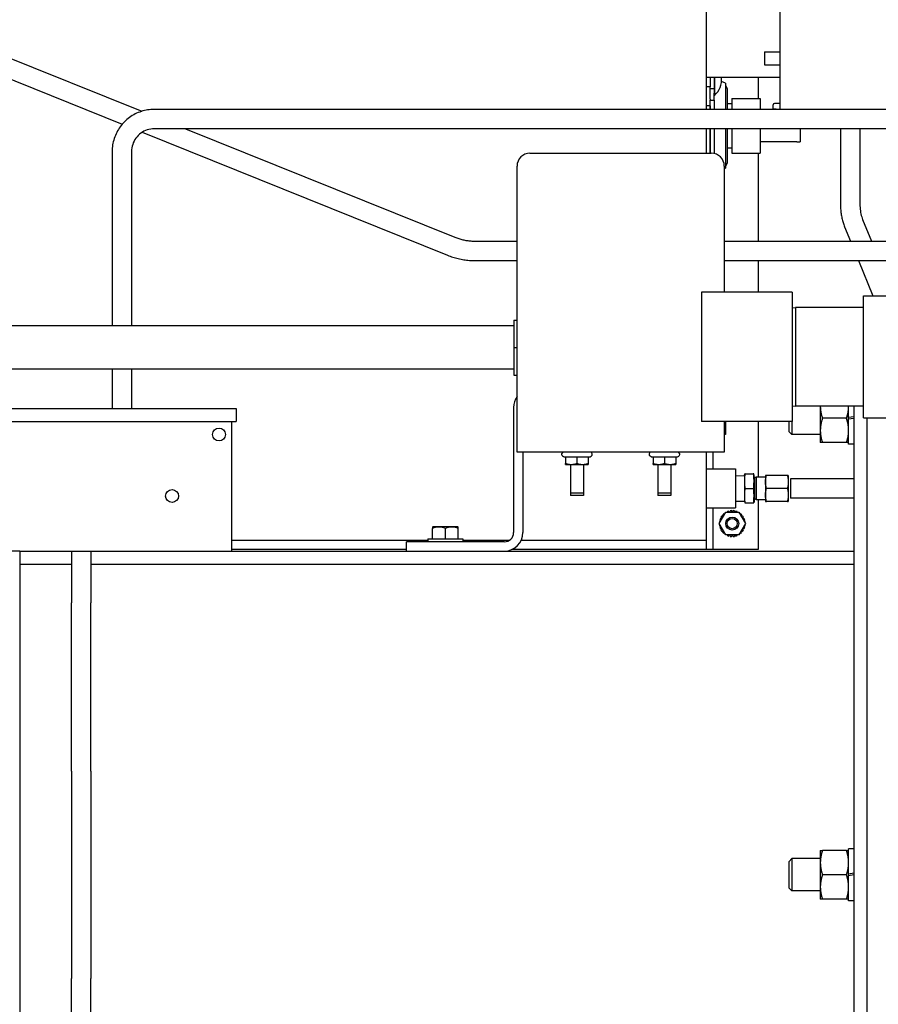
# Model space of a CAD drawing. Header units: inches. Extents: x 18 to 846, y -44 to 561.
# Tile 297 of 637: x 311 to 327, y 463 to 482. Entities that reach past the tile are written whole.
import ezdxf

# ---------------------------------------------------------------- set-up
doc = ezdxf.new("R2010")
doc.units = ezdxf.units.IN
doc.header["$LTSCALE"] = 24
doc.header["$MEASUREMENT"] = 0
doc.layers.add('Dimension (ANSI)', color=7, linetype='Continuous', lineweight=25)
doc.layers.add('Visible (ANSI)', color=7, linetype='Continuous', lineweight=30)
doc.styles.add('Note Text (ANSI)', font='tahoma.ttf')
doc.dimstyles.new('SB Fraction-16 (ANSI)', dxfattribs={"dimscale": 24, "dimtxt": 0.125, "dimasz": 0.098425, "dimexe": 0.125, "dimexo": 0.0625, "dimgap": 0.031496, "dimtad": 0, "dimtih": 1, "dimtoh": 1, "dimdec": 4, "dimrnd": 1e-08, "dimzin": 0, "dimdsep": 46, "dimlunit": 5, "dimtxsty": 'Note Text (ANSI)', "dimcen": 0.09, "dimdle": 0.393701, "dimclrd": 256, "dimclre": 256, "dimclrt": 256, "dimadec": 0, "dimazin": 3, "dimtfac": 0.96, "dimtofl": 0, "dimtmove": 0, "dimatfit": 3, "dimfxl": 1, "dimfrac": 2, "dimtolj": 1, "dimtzin": 12, "dimlwd": -1, "dimlwe": -1, "dimarcsym": 0})

# ---------------------------------------------------------------- blocks, each defined once
blk = doc.blocks.new('*D18')
at = {"layer": 'Defpoints', "color": 0, "transparency": 16777216}
for p in [(349.678, 522.087), (260.86, 408.087), (349.678, 408.087)]:
    blk.add_point(p, dxfattribs=at)
at = {"layer": 'Dimension (ANSI)', "transparency": 16777216}
for p, q in [((348.178, 522.087), (257.86, 522.087)), ((260.86, 519.724), (260.86, 464.348)), ((260.86, 410.449), (260.86, 459.826)), ((348.178, 408.087), (257.86, 408.087))]:
    blk.add_line(p, q, dxfattribs=at)
for points in [[(260.466, 519.724), (261.253, 519.724), (260.86, 522.087)], [(260.466, 410.449), (261.253, 410.449), (260.86, 408.087)]]:
    blk.add_solid(points, dxfattribs=at)
at = {"layer": 'Dimension (ANSI)', "transparency": 16777216, "insert": (257.76, 463.592), "char_height": 3, "attachment_point": 1, "style": 'Note Text (ANSI)'}
blk.add_mtext('\\A1;114', dxfattribs=at)

msp = doc.modelspace()

# ---------------------------------------------------------------- linework, layer by layer
at = {"layer": 'Visible (ANSI)'}
for p, q in [((323.95699, 479.8627), (323.95699, 487.54639)), ((323.95699, 479.8627), (323.95699, 487.54639)), ((325.37231, 483.60069), (325.37231, 479.8627)), ((308.80524, 481.54374), (313.06582, 479.82718)), ((308.6651, 481.19591), (312.68446, 479.57654)), ((325.07858, 480.97569), (325.07858, 480.72569)), ((325.07858, 480.97569), (325.37231, 480.97569)), ((325.07858, 480.72569), (325.37231, 480.72569)), ((324.25429, 480.47569), (323.95699, 480.47569)), ((324.03169, 480.47569), (324.03169, 480.2973)), ((324.10639, 480.47569), (324.10639, 480.17616)), ((324.112, 480.47569), (324.112, 480.13429)), ((324.3261, 480.36856), (324.25021, 480.40107)), ((325.37231, 480.47569), (324.25429, 480.47569)), ((324.3261, 480.36856), (324.3261, 479.8627)), ((324.95699, 480.47569), (324.95699, 480.07489)), ((324.03169, 480.2973), (323.95699, 480.2973)), ((324.03169, 480.06277), (324.03169, 480.2973)), ((324.03169, 480.26521), (324.10639, 480.26521)), ((324.10639, 480.04107), (324.10639, 480.17616)), ((324.35749, 480.26939), (324.35749, 479.8627)), ((324.03169, 480.06277), (324.03169, 480.04107)), ((324.03169, 479.8627), (324.03169, 480.04107)), ((324.03169, 480.04107), (324.10639, 480.04107)), ((324.112, 480.13429), (324.10639, 480.13429)), ((324.10639, 480.04107), (324.10639, 479.8627)), ((324.35749, 479.97489), (324.44899, 479.97489)), ((324.44899, 480.07489), (324.44899, 479.8627)), ((324.44899, 480.07489), (324.99399, 480.07489)), ((324.99399, 480.07489), (324.99399, 479.8627)), ((325.37231, 479.97569), (325.27231, 479.97569)), ((327.52138, 479.8627), (313.30342, 479.8627)), ((324.03169, 479.93081), (323.95699, 479.93081)), ((324.03169, 479.93081), (324.03169, 479.8627)), ((325.24731, 479.87569), (325.24731, 479.95069)), ((325.24731, 479.87569), (325.27231, 479.87569)), ((325.27231, 479.87569), (325.30731, 479.87569)), ((325.30731, 479.8627), (325.30731, 479.87569)), ((313.07095, 479.42082), (318.9644, 477.0464)), ((327.79013, 479.4877), (313.30342, 479.4877)), ((313.90844, 479.4877), (319.10454, 477.39423)), ((323.95699, 479.01777), (323.95699, 479.4877)), ((323.95699, 479.01777), (323.95699, 479.4877)), ((324.03169, 479.4877), (324.03169, 479.01777)), ((324.03169, 479.01777), (324.03169, 479.4877)), ((324.10639, 479.4877), (324.10639, 479.01207)), ((324.3261, 479.4877), (324.3261, 478.72623)), ((324.35749, 479.4877), (324.35749, 478.82539)), ((324.44899, 479.4877), (324.44899, 479.01989)), ((324.99399, 479.4877), (324.99399, 479.01989)), ((325.76599, 479.4877), (325.76599, 479.23671)), ((326.54525, 479.4877), (326.54525, 478.03206)), ((326.92025, 479.4877), (326.92025, 478.03206)), ((325.70299, 479.23489), (324.99399, 479.23489)), ((325.70299, 479.23671), (325.70299, 479.23489)), ((325.70299, 479.23671), (325.76599, 479.23671)), ((312.49093, 479.0502), (312.49093, 475.68536)), ((312.86593, 479.0502), (312.86593, 475.68536)), ((320.55343, 479.01777), (324.05328, 479.01777)), ((324.35749, 479.11989), (324.44899, 479.11989)), ((324.44899, 479.01989), (324.99399, 479.01989)), ((324.95699, 479.01989), (324.95699, 477.3196)), ((320.30343, 473.42847), (320.30343, 478.76777)), ((324.30328, 478.76777), (324.30328, 476.33668)), ((324.3261, 478.72623), (324.30328, 478.71645)), ((326.97301, 477.7397), (327.14498, 477.3196)), ((326.62596, 477.59764), (326.73978, 477.3196)), ((319.49323, 477.3196), (320.30343, 477.3196)), ((324.30328, 477.3196), (327.79013, 477.3196)), ((319.49323, 476.9446), (320.30343, 476.9446)), ((324.30328, 476.9446), (327.79013, 476.9446)), ((324.95699, 476.9446), (324.95699, 476.33668)), ((326.89328, 476.9446), (327.17263, 476.26218)), ((323.86513, 476.33668), (323.86513, 473.83668)), ((325.61513, 476.33668), (323.86513, 476.33668)), ((325.61513, 476.33668), (325.61513, 473.83668)), ((326.99013, 473.91118), (326.99013, 476.26218)), ((326.99013, 476.26218), (327.56463, 476.26218)), ((325.61513, 476.03505), (325.67763, 476.03668)), ((325.67763, 476.03668), (325.67763, 474.13668)), ((326.99013, 476.03668), (325.67763, 476.03668)), ((320.24443, 475.79536), (320.30343, 475.79536)), ((320.24443, 475.79536), (320.24443, 475.26536)), ((320.24443, 475.68536), (306.17658, 475.68536)), ((320.24443, 475.26536), (320.30343, 475.26536)), ((320.24443, 475.26536), (320.24443, 474.73536)), ((320.24443, 474.84536), (306.17658, 474.84536)), ((312.49093, 474.84536), (312.49093, 474.08679)), ((312.86593, 474.84536), (312.86593, 474.08679)), ((320.24443, 474.73536), (320.30343, 474.73536)), ((310.38155, 474.08679), (314.88155, 474.08679)), ((314.88155, 474.08679), (314.88155, 473.83679)), ((320.23761, 474.11117), (320.23761, 471.69539)), ((325.61513, 474.13832), (325.67763, 474.13668)), ((326.99013, 474.13668), (325.67763, 474.13668)), ((326.15643, 474.13668), (326.15643, 474.13366)), ((326.15643, 474.13366), (326.15643, 473.66491)), ((326.70343, 473.91179), (326.70343, 474.13668)), ((326.80343, 474.13668), (326.80343, 456.03668)), ((326.66156, 473.89929), (326.1983, 473.89929)), ((326.80343, 473.92942), (326.70343, 473.91179)), ((326.70343, 473.88679), (326.70343, 473.91179)), ((326.70343, 473.88679), (326.80343, 473.90442)), ((326.70343, 473.39929), (326.70343, 473.88679)), ((326.99013, 473.91118), (327.56463, 473.91118)), ((327.05343, 473.91118), (327.05343, 465.08679)), ((310.38155, 473.83679), (314.88155, 473.83679)), ((314.80343, 471.33679), (314.80343, 473.83679)), ((325.61513, 473.83668), (323.86513, 473.83668)), ((324.30328, 473.83668), (324.30328, 473.42847)), ((324.3261, 473.83668), (324.3261, 473.58723)), ((324.95699, 473.83668), (324.95699, 472.76514)), ((325.55343, 473.64089), (325.55343, 473.83668)), ((325.60753, 473.83668), (325.60753, 473.58679)), ((324.3261, 473.58723), (324.30328, 473.57745)), ((325.55343, 473.64089), (325.60753, 473.58679)), ((326.15643, 473.58679), (325.60753, 473.58679)), ((326.15643, 473.66491), (326.15643, 473.43054)), ((320.30343, 473.24487), (320.30343, 473.42847)), ((324.30328, 473.42847), (324.30328, 473.24487)), ((326.66156, 473.43054), (326.1983, 473.43054)), ((326.80343, 473.39929), (326.70343, 473.39929)), ((324.30328, 473.24487), (320.30343, 473.24487)), ((320.41691, 473.24487), (320.41691, 471.69539)), ((321.2068, 473.1563), (321.18268, 473.17023)), ((321.2068, 473.1563), (321.24068, 473.1563)), ((321.24068, 473.1563), (321.24068, 473.02843)), ((321.24068, 473.1563), (321.45968, 473.1563)), ((321.45968, 473.1563), (321.45968, 473.02843)), ((321.45968, 473.1563), (321.67868, 473.1563)), ((321.67868, 473.1563), (321.67868, 473.02843)), ((321.67868, 473.1563), (321.71256, 473.1563)), ((321.71256, 473.1563), (321.73668, 473.17023)), ((322.8948, 473.1563), (322.87068, 473.17023)), ((322.8948, 473.1563), (322.92868, 473.1563)), ((322.92868, 473.1563), (322.92868, 473.02843)), ((322.92868, 473.1563), (323.14768, 473.1563)), ((323.14768, 473.1563), (323.14768, 473.02843)), ((323.14768, 473.1563), (323.36668, 473.1563)), ((323.36668, 473.1563), (323.36668, 473.02843)), ((323.36668, 473.1563), (323.40056, 473.1563)), ((323.40056, 473.1563), (323.42468, 473.17023)), ((323.95699, 471.54639), (323.95699, 473.24487)), ((323.95699, 471.54639), (323.95699, 473.24487)), ((324.08199, 473.24487), (324.08199, 472.92139)), ((321.24068, 473.00887), (321.35018, 473.00887)), ((321.33436, 473.00887), (321.33436, 472.40986)), ((321.33468, 473.00887), (321.33468, 472.45636)), ((321.35018, 473.00887), (321.56918, 473.00887)), ((321.56918, 473.00887), (321.67868, 473.00887)), ((321.58468, 473.00887), (321.58468, 472.45636)), ((322.92868, 473.00887), (323.03818, 473.00887)), ((323.02236, 473.00887), (323.02236, 472.40986)), ((323.02268, 473.00887), (323.02268, 472.45636)), ((323.03818, 473.00887), (323.25718, 473.00887)), ((323.25718, 473.00887), (323.36668, 473.00887)), ((323.27268, 473.00887), (323.27268, 472.45636)), ((323.95699, 472.92139), (324.51999, 472.92139)), ((324.51999, 472.92139), (324.51999, 472.17139)), ((324.51999, 472.79114), (324.69392, 472.79417)), ((324.69392, 472.79417), (324.69918, 472.82739)), ((324.69392, 472.79417), (324.69392, 472.29861)), ((324.70607, 472.82739), (324.69918, 472.82739)), ((324.70607, 472.82739), (324.86335, 472.82739)), ((324.87102, 472.82739), (324.86335, 472.82739)), ((324.88392, 472.75421), (324.87102, 472.82739)), ((324.88392, 472.75421), (324.88392, 472.33858)), ((324.91624, 472.75421), (324.88392, 472.75421)), ((324.91624, 472.76514), (324.91624, 472.32764)), ((325.09899, 472.76514), (324.91624, 472.76514)), ((325.09899, 472.79639), (325.09899, 472.67139)), ((325.52096, 472.79639), (325.11703, 472.79639)), ((325.53899, 472.79639), (325.53899, 472.67139)), ((325.57959, 472.73389), (325.57959, 472.35889)), ((326.80343, 472.73389), (325.57959, 472.73389)), ((324.70607, 472.54639), (324.86335, 472.54639)), ((325.09899, 472.67139), (325.09899, 472.42139)), ((325.52096, 472.54639), (325.11703, 472.54639)), ((325.53899, 472.67139), (325.53899, 472.42139)), ((321.58436, 472.40986), (321.33436, 472.40986)), ((321.58468, 472.45636), (321.33468, 472.45636)), ((321.58436, 472.45636), (321.58436, 472.40986)), ((323.27236, 472.40986), (323.02236, 472.40986)), ((323.27268, 472.45636), (323.02268, 472.45636)), ((323.27236, 472.45636), (323.27236, 472.40986)), ((325.09899, 472.42139), (325.09899, 472.29639)), ((325.53899, 472.42139), (325.53899, 472.29639)), ((326.80343, 472.35889), (325.57959, 472.35889)), ((323.95699, 472.17139), (324.51999, 472.17139)), ((324.08199, 472.17139), (324.08199, 471.36709)), ((324.51999, 472.30165), (324.69392, 472.29861)), ((324.69392, 472.29861), (324.69918, 472.26539)), ((324.69918, 472.26539), (324.70607, 472.26539)), ((324.70607, 472.26539), (324.86335, 472.26539)), ((324.86335, 472.26539), (324.87102, 472.26539)), ((324.88392, 472.33858), (324.87102, 472.26539)), ((324.91624, 472.33858), (324.88392, 472.33858)), ((325.09899, 472.32764), (324.91624, 472.32764)), ((324.95699, 472.32764), (324.95699, 471.36709)), ((325.52096, 472.29639), (325.11703, 472.29639)), ((324.2044, 471.86709), (324.3307, 472.08584)), ((324.23866, 471.98888), (324.25556, 471.9641)), ((324.2822, 472.00649), (324.25253, 472.01096)), ((324.27124, 472.03441), (324.2822, 472.00649)), ((324.30759, 472.04582), (324.28967, 472.05285)), ((324.31313, 472.07155), (324.31506, 472.05875)), ((324.3307, 472.08584), (324.58329, 472.08584)), ((324.36223, 472.09844), (324.36129, 472.08584)), ((324.40651, 472.08584), (324.38684, 472.10705)), ((324.41609, 472.11372), (324.40749, 472.08584)), ((324.45699, 472.09066), (324.44199, 472.11664)), ((324.47199, 472.11664), (324.45699, 472.09066)), ((324.5065, 472.08584), (324.4979, 472.11372)), ((324.52715, 472.10705), (324.50747, 472.08584)), ((324.5527, 472.08584), (324.55175, 472.09844)), ((324.58329, 472.08584), (324.70958, 471.86709)), ((324.59893, 472.05875), (324.60086, 472.07155)), ((324.62431, 472.05285), (324.6064, 472.04582)), ((324.63179, 472.00649), (324.64275, 472.03441)), ((324.66145, 472.01096), (324.63179, 472.00649)), ((324.65842, 471.9641), (324.67532, 471.98888)), ((318.6711, 471.79858), (318.6711, 471.77028)), ((318.7961, 471.80109), (318.67465, 471.80109)), ((319.0461, 471.80109), (318.7961, 471.80109)), ((319.16754, 471.80109), (319.0461, 471.80109)), ((319.1711, 471.77028), (319.1711, 471.79858)), ((324.3307, 471.64834), (324.2044, 471.86709)), ((324.20744, 471.88209), (324.21166, 471.87966)), ((324.21166, 471.85453), (324.20744, 471.85209)), ((324.23184, 471.91463), (324.21036, 471.908)), ((324.21036, 471.82619), (324.23184, 471.81956)), ((324.21704, 471.93725), (324.23518, 471.92041)), ((324.23518, 471.81378), (324.21704, 471.79694)), ((324.25556, 471.9641), (324.22565, 471.96185)), ((324.70958, 471.86709), (324.58329, 471.64834)), ((324.68834, 471.96185), (324.65842, 471.9641)), ((324.6788, 471.92041), (324.69695, 471.93725)), ((324.69695, 471.79694), (324.6788, 471.81378)), ((324.70362, 471.908), (324.68214, 471.91463)), ((324.68214, 471.81956), (324.70362, 471.82619)), ((324.70233, 471.87966), (324.70654, 471.88209)), ((324.70654, 471.85209), (324.70233, 471.85453)), ((318.6711, 471.57109), (318.6711, 471.77028)), ((318.9211, 471.57109), (318.9211, 471.77028)), ((319.1711, 471.57109), (319.1711, 471.77028)), ((324.22565, 471.77233), (324.25556, 471.77009)), ((324.25556, 471.77009), (324.23866, 471.7453)), ((324.25253, 471.72323), (324.2822, 471.7277)), ((324.2822, 471.7277), (324.27124, 471.69977)), ((324.28967, 471.68134), (324.30759, 471.68837)), ((324.31506, 471.67543), (324.31313, 471.66263)), ((324.58329, 471.64834), (324.3307, 471.64834)), ((324.36129, 471.64834), (324.36223, 471.63575)), ((324.38684, 471.62714), (324.40651, 471.64834)), ((324.40749, 471.64834), (324.41609, 471.62046)), ((324.44199, 471.61754), (324.45699, 471.64352)), ((324.45699, 471.64352), (324.47199, 471.61754)), ((324.4979, 471.62046), (324.5065, 471.64834)), ((324.50747, 471.64834), (324.52715, 471.62714)), ((324.55175, 471.63575), (324.5527, 471.64834)), ((324.60086, 471.66263), (324.59893, 471.67543)), ((324.6064, 471.68837), (324.62431, 471.68134)), ((324.63179, 471.7277), (324.66145, 471.72323)), ((324.64275, 471.69977), (324.63179, 471.7277)), ((324.65842, 471.77009), (324.68834, 471.77233)), ((324.67532, 471.7453), (324.65842, 471.77009)), ((314.80343, 471.54639), (318.5831, 471.54639)), ((314.80343, 471.54639), (318.5831, 471.54639)), ((320.05831, 471.51609), (318.1711, 471.51609)), ((318.1711, 471.33679), (318.1711, 471.51609)), ((318.5831, 471.57109), (319.2591, 471.57109)), ((318.5831, 471.57109), (318.5831, 471.51609)), ((319.2591, 471.57109), (319.2591, 471.51609)), ((319.2591, 471.54639), (320.15806, 471.54639)), ((319.2591, 471.54639), (320.15806, 471.54639)), ((320.3845, 471.54639), (323.95699, 471.54639)), ((320.3845, 471.54639), (323.95699, 471.54639)), ((323.95699, 471.36709), (323.95699, 471.54639)), ((310.70699, 471.33679), (291.03052, 471.33679)), ((310.70699, 471.33679), (326.80343, 471.33679)), ((310.70699, 471.33679), (310.70699, 471.08679)), ((311.70743, 471.33679), (312.08243, 471.33679)), ((311.70743, 471.33679), (311.70743, 470.33679)), ((312.08243, 471.33679), (312.08243, 470.33679)), ((318.1711, 471.36709), (314.80343, 471.36709)), ((323.95699, 471.36709), (320.2026, 471.36709)), ((324.08199, 471.36709), (323.95699, 471.36709)), ((324.95699, 471.36709), (324.08199, 471.36709)), ((310.70699, 471.08679), (310.70699, 459.08679)), ((310.70699, 471.08679), (311.70743, 471.08679)), ((310.70699, 471.08679), (311.70743, 471.08679)), ((312.08243, 471.08679), (326.80343, 471.08679)), ((312.08243, 471.08679), (326.80343, 471.08679)), ((311.70743, 469.08679), (311.70743, 470.33679)), ((312.08243, 469.08679), (312.08243, 470.33679)), ((311.70743, 467.08679), (311.70743, 469.08679)), ((312.08243, 467.08679), (312.08243, 469.08679)), ((311.70743, 467.08679), (311.70743, 463.08679)), ((312.08243, 467.08679), (312.08243, 463.08679)), ((326.15643, 465.55554), (326.15643, 465.32116)), ((326.66156, 465.55554), (326.1983, 465.55554)), ((326.70343, 465.09929), (326.70343, 465.58679)), ((326.80343, 465.58679), (326.70343, 465.58679)), ((325.55343, 465.34519), (325.60753, 465.39929)), ((325.55343, 464.82839), (325.55343, 465.34519)), ((325.60753, 465.39929), (325.60753, 464.77429)), ((326.15643, 465.39929), (325.60753, 465.39929)), ((326.15643, 465.32116), (326.15643, 464.85241)), ((326.66156, 465.08679), (326.1983, 465.08679)), ((326.80343, 465.11692), (326.70343, 465.09929)), ((326.70343, 465.07429), (326.70343, 465.09929)), ((326.70343, 465.07429), (326.80343, 465.09192)), ((326.70343, 464.58679), (326.70343, 465.07429)), ((327.05343, 465.08679), (327.05343, 456.26218)), ((325.55343, 464.82839), (325.60753, 464.77429)), ((326.15643, 464.77429), (325.60753, 464.77429)), ((326.15643, 464.85241), (326.15643, 464.61804)), ((326.66156, 464.61804), (326.1983, 464.61804)), ((326.80343, 464.58679), (326.70343, 464.58679)), ((311.70743, 461.08679), (311.70743, 463.08679)), ((312.08243, 461.08679), (312.08243, 463.08679))]:
    msp.add_line(p, q, dxfattribs=at)
for centre, radius in [((314.55343, 473.58679), 0.125), ((313.64718, 472.39929), 0.125), ((324.45599, 471.86669), 0.125), ((324.45599, 471.86669), 0.09794)]:
    msp.add_circle(centre, radius, dxfattribs=at)
for centre, radius, start, end in [((323.86529, 480.43129), 0.3861, 309.715137, 6.603401), ((324.29249, 480.26939), 0.065, 0, 58.863481), ((325.27231, 479.95069), 0.025, 90, 180), ((320.55343, 478.76777), 0.25, 90, 180), ((324.05328, 478.76777), 0.25, 0, 90), ((324.29249, 478.82539), 0.065, 301.136519, 0), ((320.59621, 474.11117), 0.3586, 144.732248, 180), ((321.20268, 473.20487), 0.04, 90, 240), ((321.71668, 473.20487), 0.04, 300, 90), ((322.89068, 473.20487), 0.04, 90, 240), ((323.40468, 473.20487), 0.04, 300, 90), ((324.45699, 471.86709), 0.25, 144.868384, 150.845902), ((324.45699, 471.86709), 0.25, 132.011241, 137.988759), ((324.45699, 471.86709), 0.25, 121.044976, 125.131616), ((324.45699, 471.86709), 0.25, 106.296956, 112.274473), ((324.45699, 471.86709), 0.25, 93.439813, 99.41733), ((324.45699, 471.86709), 0.25, 80.58267, 86.560187), ((324.45699, 471.86709), 0.25, 67.725527, 73.703044), ((324.45699, 471.86709), 0.25, 54.868384, 58.955024), ((324.45699, 471.86709), 0.25, 42.011241, 47.988759), ((324.45699, 471.86709), 0.25, 29.154098, 35.131616), ((318.9211, 471.44753), 0.43097, 124.878682, 125.456552), ((318.9211, 471.44753), 0.43097, 54.543448, 55.121318), ((324.45699, 471.86709), 0.25, 170.58267, 176.560187), ((324.45699, 471.86709), 0.25, 183.439813, 189.41733), ((324.45699, 471.86709), 0.25, 157.725527, 163.703044), ((324.45699, 471.86709), 0.25, 196.296956, 202.274473), ((324.45699, 471.86709), 0.25, 16.296956, 22.274473), ((324.45699, 471.86709), 0.25, 337.725527, 343.703044), ((324.45699, 471.86709), 0.25, 3.439813, 9.41733), ((324.45699, 471.86709), 0.25, 350.58267, 356.560187), ((320.05831, 471.69539), 0.3586, 270, 0), ((320.05831, 471.69539), 0.1793, 270, 0), ((324.45699, 471.86709), 0.25, 209.154098, 215.131616), ((324.45699, 471.86709), 0.25, 222.011241, 227.988759), ((324.45699, 471.86709), 0.25, 234.868384, 238.955024), ((324.45699, 471.86709), 0.25, 247.725527, 253.703044), ((324.45699, 471.86709), 0.25, 260.58267, 266.560187), ((324.45699, 471.86709), 0.25, 273.439813, 279.41733), ((324.45699, 471.86709), 0.25, 286.296956, 292.274473), ((324.45699, 471.86709), 0.25, 301.044976, 305.131616), ((324.45699, 471.86709), 0.25, 312.011241, 317.988759), ((324.45699, 471.86709), 0.25, 324.868384, 330.845902)]:
    msp.add_arc(centre, radius, start, end, dxfattribs=at)
for centre, start_param, end_param in [((318.7961, 471.44753), 0, 0.42053434), ((318.7961, 471.44753), 5.86265097, 6.28318531), ((319.0461, 471.44753), 0, 0.42053434), ((319.0461, 471.44753), 5.86265097, 6.28318531)]:
    msp.add_ellipse(centre, major_axis=(0, 0.35355), ratio=0.8660254, start_param=start_param, end_param=end_param, dxfattribs=at)
for points, knots in [([(313.30342, 479.8627), (313.21834, 479.8627), (313.13327, 479.84922), (312.97143, 479.79664), (312.89469, 479.75754), (312.75702, 479.65751), (312.69611, 479.59661), (312.59609, 479.45894), (312.55699, 479.3822), (312.5044, 479.22036), (312.49093, 479.13529), (312.49093, 479.0502)], [3.14159265, 3.14159265, 3.14159265, 3.14159265, 3.45575192, 3.45575192, 3.76991118, 3.76991118, 4.08407045, 4.08407045, 4.39822972, 4.39822972, 4.71238898, 4.71238898, 4.71238898, 4.71238898]), ([(313.30342, 479.4877), (313.25761, 479.4877), (313.2118, 479.48044), (313.12466, 479.45213), (313.08334, 479.43107), (313.00921, 479.37721), (312.97641, 479.34442), (312.92255, 479.27029), (312.9015, 479.22897), (312.87318, 479.14182), (312.86593, 479.09602), (312.86593, 479.0502)], [3.14159265, 3.14159265, 3.14159265, 3.14159265, 3.45575192, 3.45575192, 3.76991118, 3.76991118, 4.08407045, 4.08407045, 4.39822972, 4.39822972, 4.71238898, 4.71238898, 4.71238898, 4.71238898]), ([(326.54525, 478.03206), (326.54525, 478.00177), (326.54633, 477.97147), (326.55063, 477.91121), (326.55386, 477.88124), (326.56247, 477.82195), (326.56785, 477.79263), (326.58075, 477.73495), (326.58827, 477.70659), (326.60549, 477.65111), (326.61517, 477.62399), (326.62596, 477.59764)], [4.71238898, 4.71238898, 4.71238898, 4.71238898, 4.836485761, 4.836485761, 4.960582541, 4.960582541, 5.084679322, 5.084679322, 5.208776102, 5.208776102, 5.332872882, 5.332872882, 5.332872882, 5.332872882]), ([(326.92025, 478.03206), (326.92025, 478.01065), (326.92101, 477.98924), (326.92404, 477.94689), (326.9263, 477.92594), (326.93225, 477.88499), (326.93593, 477.86497), (326.94458, 477.82633), (326.94954, 477.80769), (326.96054, 477.77224), (326.96658, 477.75542), (326.97301, 477.7397)], [4.71238898, 4.71238898, 4.71238898, 4.71238898, 4.836485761, 4.836485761, 4.960582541, 4.960582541, 5.084679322, 5.084679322, 5.208776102, 5.208776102, 5.332872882, 5.332872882, 5.332872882, 5.332872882]), ([(319.10454, 477.39423), (319.12877, 477.38446), (319.1535, 477.3756), (319.20376, 477.35977), (319.22929, 477.35279), (319.28097, 477.34079), (319.30711, 477.33576), (319.35982, 477.3277), (319.38637, 477.32466), (319.4397, 477.32061), (319.46646, 477.3196), (319.49323, 477.3196)], [4.292363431, 4.292363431, 4.292363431, 4.292363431, 4.376368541, 4.376368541, 4.460373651, 4.460373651, 4.544378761, 4.544378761, 4.628383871, 4.628383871, 4.71238898, 4.71238898, 4.71238898, 4.71238898]), ([(318.9644, 477.0464), (318.9977, 477.03298), (319.03158, 477.02084), (319.10028, 476.9992), (319.1351, 476.98969), (319.20545, 476.97335), (319.24098, 476.96652), (319.31251, 476.95557), (319.34851, 476.95146), (319.42075, 476.94597), (319.45699, 476.9446), (319.49323, 476.9446)], [4.292363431, 4.292363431, 4.292363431, 4.292363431, 4.376368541, 4.376368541, 4.460373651, 4.460373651, 4.544378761, 4.544378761, 4.628383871, 4.628383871, 4.71238898, 4.71238898, 4.71238898, 4.71238898])]:
    msp.add_open_spline(points, degree=3, knots=knots, dxfattribs=at)
for points, weights in [([(326.15644, 474.13668), (326.15643, 474.13517), (326.15643, 474.13366)], [1.00100287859, 1.0005082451, 1]), ([(326.15643, 474.13366), (326.15643, 474.02489), (326.1983, 473.89929)], [1, 1.0379548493, 1]), ([(326.66156, 473.89929), (326.70343, 474.02489), (326.70343, 474.13366)], [1, 1.0379548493, 1]), ([(326.70343, 474.13366), (326.70343, 474.13517), (326.70342, 474.13668)], [1, 1.0005082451, 1.00100287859]), ([(326.1983, 473.89929), (326.15643, 473.77368), (326.15643, 473.66491)], [1, 1.0379548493, 1]), ([(326.70343, 473.66491), (326.70343, 473.77368), (326.66156, 473.89929)], [1, 1.0379548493, 1]), ([(326.15643, 473.66491), (326.15643, 473.55614), (326.1983, 473.43054)], [1, 1.0379548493, 1]), ([(326.66156, 473.43054), (326.70343, 473.55614), (326.70343, 473.66491)], [1, 1.0379548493, 1]), ([(326.1983, 473.43054), (326.15643, 473.43054), (326.15643, 473.43054)], [1, 1.0379548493, 1]), ([(326.70343, 473.43054), (326.70343, 473.43054), (326.66156, 473.43054)], [1, 1.0379548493, 1]), ([(321.24068, 473.02843), (321.29936, 473.00887), (321.35018, 473.00887)], [1, 1.0379548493, 1]), ([(321.24068, 473.00887), (321.24068, 473.00887), (321.24068, 473.02843)], [1, 1.0379548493, 1]), ([(321.35018, 473.00887), (321.401, 473.00887), (321.45968, 473.02843)], [1, 1.0379548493, 1]), ([(321.45968, 473.02843), (321.51836, 473.00887), (321.56918, 473.00887)], [1, 1.0379548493, 1]), ([(321.56918, 473.00887), (321.62, 473.00887), (321.67868, 473.02843)], [1, 1.0379548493, 1]), ([(321.67868, 473.02843), (321.67868, 473.00887), (321.67868, 473.00887)], [1, 1.0379548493, 1]), ([(322.92868, 473.02843), (322.98736, 473.00887), (323.03818, 473.00887)], [1, 1.0379548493, 1]), ([(322.92868, 473.00887), (322.92868, 473.00887), (322.92868, 473.02843)], [1, 1.0379548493, 1]), ([(323.03818, 473.00887), (323.089, 473.00887), (323.14768, 473.02843)], [1, 1.0379548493, 1]), ([(323.14768, 473.02843), (323.20636, 473.00887), (323.25718, 473.00887)], [1, 1.0379548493, 1]), ([(323.25718, 473.00887), (323.308, 473.00887), (323.36668, 473.02843)], [1, 1.0379548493, 1]), ([(323.36668, 473.02843), (323.36668, 473.00887), (323.36668, 473.00887)], [1, 1.0379548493, 1]), ([(324.70607, 472.54639), (324.69322, 472.68689), (324.70607, 472.82739)], [1.0210235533, 1.1789764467, 1.0210235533]), ([(324.86335, 472.82739), (324.87766, 472.68689), (324.86335, 472.54639)], [1.0210235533, 1.1789764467, 1.0210235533]), ([(325.11703, 472.79639), (325.09899, 472.79639), (325.09899, 472.79639)], [1.0367295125, 1.05684474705, 1]), ([(325.09899, 472.67139), (325.09899, 472.72941), (325.11703, 472.79639)], [1, 1.05684474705, 1.0367295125]), ([(325.52096, 472.79639), (325.53899, 472.72941), (325.53899, 472.67139)], [1.0367295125, 1.05684474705, 1]), ([(325.53899, 472.79639), (325.53899, 472.79639), (325.52096, 472.79639)], [1, 1.05684474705, 1.0367295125]), ([(324.70607, 472.26539), (324.69322, 472.40589), (324.70607, 472.54639)], [1.0210235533, 1.1789764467, 1.0210235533]), ([(324.86335, 472.54639), (324.87766, 472.40589), (324.86335, 472.26539)], [1.0210235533, 1.1789764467, 1.0210235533]), ([(325.11703, 472.54639), (325.09899, 472.61338), (325.09899, 472.67139)], [1.0367295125, 1.05684474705, 1]), ([(325.09899, 472.42139), (325.09899, 472.47941), (325.11703, 472.54639)], [1, 1.05684474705, 1.0367295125]), ([(325.53899, 472.67139), (325.53899, 472.61338), (325.52096, 472.54639)], [1, 1.05684474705, 1.0367295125]), ([(325.52096, 472.54639), (325.53899, 472.47941), (325.53899, 472.42139)], [1.0367295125, 1.05684474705, 1]), ([(325.11703, 472.29639), (325.09899, 472.36338), (325.09899, 472.42139)], [1.0367295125, 1.05684474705, 1]), ([(325.53899, 472.42139), (325.53899, 472.36338), (325.52096, 472.29639)], [1, 1.05684474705, 1.0367295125]), ([(325.09899, 472.29639), (325.09899, 472.29639), (325.11703, 472.29639)], [1, 1.05684474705, 1.0367295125]), ([(325.52096, 472.29639), (325.53899, 472.29639), (325.53899, 472.29639)], [1.0367295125, 1.05684474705, 1]), ([(326.15643, 465.55554), (326.15643, 465.55554), (326.1983, 465.55554)], [1, 1.0379548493, 1]), ([(326.1983, 465.55554), (326.15643, 465.42993), (326.15643, 465.32116)], [1, 1.0379548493, 1]), ([(326.70343, 465.32116), (326.70343, 465.42993), (326.66156, 465.55554)], [1, 1.0379548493, 1]), ([(326.66156, 465.55554), (326.70343, 465.55554), (326.70343, 465.55554)], [1, 1.0379548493, 1]), ([(326.15643, 465.32116), (326.15643, 465.21239), (326.1983, 465.08679)], [1, 1.0379548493, 1]), ([(326.66156, 465.08679), (326.70343, 465.21239), (326.70343, 465.32116)], [1, 1.0379548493, 1]), ([(326.1983, 465.08679), (326.15643, 464.96118), (326.15643, 464.85241)], [1, 1.0379548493, 1]), ([(326.70343, 464.85241), (326.70343, 464.96118), (326.66156, 465.08679)], [1, 1.0379548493, 1]), ([(326.15643, 464.85241), (326.15643, 464.74364), (326.1983, 464.61804)], [1, 1.0379548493, 1]), ([(326.66156, 464.61804), (326.70343, 464.74364), (326.70343, 464.85241)], [1, 1.0379548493, 1]), ([(326.1983, 464.61804), (326.15643, 464.61804), (326.15643, 464.61804)], [1, 1.0379548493, 1]), ([(326.70343, 464.61804), (326.70343, 464.61804), (326.66156, 464.61804)], [1, 1.0379548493, 1])]:
    msp.add_rational_spline(points, weights, degree=2, dxfattribs=at)

# ---------------------------------------------------------------- dimensions: what is measured, and where the dimension line sits
at = {"layer": 'Dimension (ANSI)'}
dim = msp.add_linear_dim(base=(260.85953, 408.08668), p1=(349.67843, 522.08668), p2=(349.67843, 408.08668), angle=90, dimstyle='SB Fraction-16 (ANSI)', override={"dimgap": 0.031496, "dimdec": 4, "dimtol": 0, "dimlim": 0, "dimtp": 0, "dimtm": 0, "dimtdec": 2, "dimatfit": 1}, dxfattribs=at)
dim.commit()
dim.dimension.update_dxf_attribs({"geometry": '*D18', "text_midpoint": (260.85953, 462.08668), "dimtype": 160})

doc.saveas('drawing.dxf')
